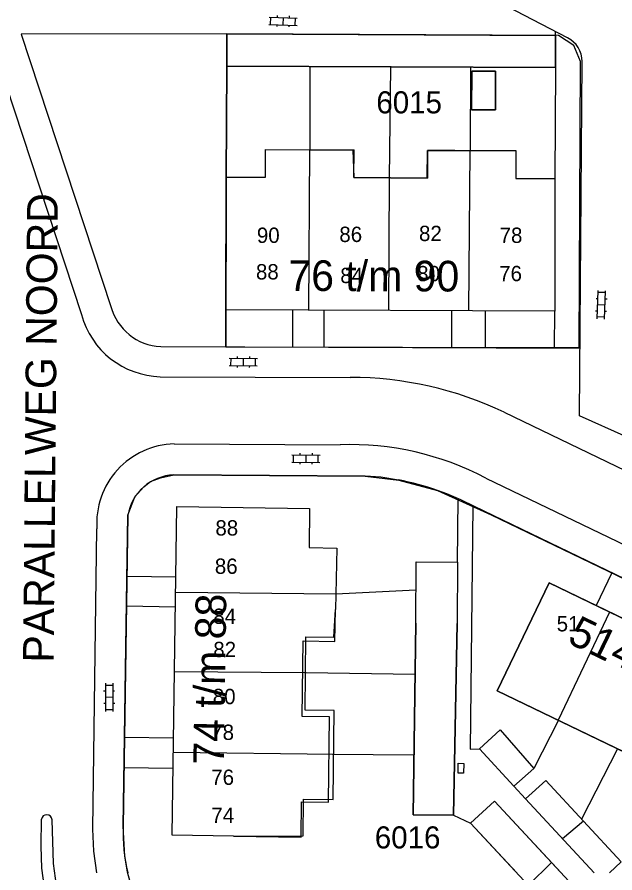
# Model space of a CAD drawing. Extents: x 148816 to 151297, y 399515 to 402500.
# Drawn here: x 150122.1 to 150170.9, y 399750 to 399819.8 of the extents above; entities that cross this region are included whole.
import ezdxf

# ---------------------------------------------------------------- set-up
doc = ezdxf.new("R2010")
doc.units = 0
for name, color, linetype in [('B01 Hoofdgebouw  [D] Norm', 7, 'Continuous'), ('B01 Hoofdgebouw  [T] Norm', 7, 'Continuous'), ('B01 hoofgebouw', 7, 'Continuous'), ('B02 Bijgebouw  [D] Norm', 7, 'Continuous'), ('B07 Tussenmuur  [D] Norm', 7, 'Continuous'), ('G01 perceelsgrens', 7, 'Continuous'), ('S02 Open verharding  Norm', 7, 'Continuous'), ('T04 Haag heg  [D] Gem', 7, 'Continuous'), ('V00 Kant verharding algemeen  [T] Norm', 7, 'Continuous'), ('Z01 perceelnummer', 7, 'Continuous'), ('Z02 huisnummer', 7, 'Continuous'), ('Z02 Huisnummer  [Tekst] Norm', 7, 'Continuous'), ('Z06 straatnaam', 7, 'Continuous')]:
    doc.layers.add(name, color=color, linetype=linetype)

msp = doc.modelspace()

# ---------------------------------------------------------------- linework, layer by layer
at = {"layer": 'B01 Hoofdgebouw  [D] Norm'}
for points in [[(150139.79, 399753), (150145.459, 399753.012), (150145.487, 399755.999), (150147.928, 399755.976), (150147.996, 399763.244), (150145.627, 399763.266), (150145.683, 399769.249), (150147.975, 399769.228), (150148.11, 399771.48)], [(150158.04, 399770.33), (150157.735, 399754.715), (150154.431, 399754.741), (150154.65, 399770.35)], [(150170.459, 399750), (150171.401, 399750.911), (150165.262, 399757.529), (150163.608, 399756.031), (150169.206, 399750)]]:
    msp.add_lwpolyline(points, dxfattribs=at)
msp.add_lwpolyline([(150162.669, 399757.074), (150159.853, 399760.104), (150161.533, 399761.654), (150164.298, 399758.522)], close=True, dxfattribs=at)
at = {"layer": 'B01 Hoofdgebouw  [T] Norm'}
for p, q in [((150139.25, 399815.76), (150139.24, 399818.41)), ((150139.24, 399818.41), (150166.06, 399818.27)), ((150166.06, 399818.27), (150166.05, 399815.65)), ((150166.05, 399815.65), (150139.25, 399815.76)), ((150159.21, 399812.22), (150159.22, 399815.37)), ((150159.22, 399815.37), (150161.17, 399815.36)), ((150161.17, 399815.36), (150161.16, 399812.21)), ((150161.16, 399812.21), (150159.21, 399812.22)), ((150134.79, 399753.07), (150135.17, 399779.88)), ((150135.17, 399779.88), (150146, 399779.72)), ((150146, 399779.72), (150145.96, 399776.53)), ((150145.96, 399776.53), (150148.21, 399776.48)), ((150148.21, 399776.48), (150148.11, 399771.48)), ((150154.65, 399770.35), (150154.68, 399775.35)), ((150154.68, 399775.35), (150158.07, 399775.33)), ((150158.07, 399775.33), (150158.04, 399770.33)), ((150165.53, 399773.64), (150161.31, 399764.85)), ((150195.12, 399759.36), (150165.53, 399773.64)), ((150161.31, 399764.85), (150190.87, 399750.59)), ((150159.13, 399754.05), (150161.07, 399755.86)), ((150161.07, 399755.86), (150166.52, 399750)), ((150162.9, 399750), (150159.13, 399754.05)), ((150139.79, 399753), (150134.79, 399753.07))]:
    msp.add_line(p, q, dxfattribs=at)
msp.add_lwpolyline([(150139.17, 399795.89), (150139.2, 399806.72), (150142.4, 399806.72), (150142.41, 399808.98), (150149.511, 399808.92), (150149.602, 399806.683), (150155.581, 399806.624), (150155.62, 399808.904), (150162.83, 399808.89), (150162.82, 399806.62), (150166.01, 399806.62), (150165.99, 399795.8), (150139.17, 399795.89), (150139.2, 399806.72)], dxfattribs=at)
at = {"layer": 'B01 hoofgebouw'}
for points in [[(150166.05, 399815.65), (150166.06, 399818.27), (150139.24, 399818.41), (150139.25, 399815.76), (150166.05, 399815.65)], [(150159.22, 399815.37), (150159.21, 399812.22), (150161.16, 399812.21), (150161.17, 399815.36), (150159.22, 399815.37)], [(150157.83, 399808.9), (150162.83, 399808.89), (150162.82, 399806.62), (150166.01, 399806.62), (150165.99, 399795.8), (150139.17, 399795.89), (150139.2, 399806.72), (150142.4, 399806.72), (150142.41, 399808.98), (150147.41, 399808.96)], [(150147.41, 399808.96), (150149.62, 399808.951)], [(150155.62, 399808.904), (150155.602, 399806.636), (150149.602, 399806.683), (150149.62, 399808.951)], [(150157.83, 399808.9), (150155.62, 399808.904)], [(150139.79, 399753), (150134.79, 399753.07), (150135.17, 399779.88), (150146, 399779.72), (150145.96, 399776.53), (150148.21, 399776.48), (150148.11, 399771.48)], [(150154.65, 399770.35), (150154.68, 399775.35), (150158.07, 399775.33), (150158.04, 399770.33)], [(150190.87, 399750.59), (150161.31, 399764.85), (150165.53, 399773.64), (150195.12, 399759.36), (150190.87, 399750.59)], [(150139.79, 399753), (150145.298, 399752.923), (150145.339, 399755.8), (150147.527, 399755.769), (150147.626, 399762.715), (150145.388, 399762.747), (150145.476, 399768.91), (150148.058, 399768.874), (150148.11, 399771.48)], [(150154.65, 399770.35), (150154.431, 399754.741), (150157.735, 399754.715), (150158.04, 399770.33)], [(150188.3, 399726.57), (150186.39, 399724.75), (150159.13, 399754.05), (150161.07, 399755.86), (150188.3, 399726.57)]]:
    msp.add_lwpolyline(points, dxfattribs=at)
at = {"layer": 'B02 Bijgebouw  [D] Norm'}
for p, q in [((150168.336, 399754.215), (150166.627, 399752.772)), ((150163.84, 399748.989), (150165.734, 399750.845))]:
    msp.add_line(p, q, dxfattribs=at)
at = {"layer": 'B07 Tussenmuur  [D] Norm'}
for p, q in [((150145.93, 399795.867), (150146.006, 399808.966)), ((150145.93, 399795.867), (150146.006, 399808.966)), ((150158.993, 399795.823), (150159.094, 399808.897)), ((150158.993, 399795.823), (150159.094, 399808.897)), ((150152.461, 399795.845), (150152.508, 399806.628)), ((150152.461, 399795.845), (150152.508, 399806.628)), ((150135.071, 399772.896), (150148.135, 399772.755)), ((150135.071, 399772.896), (150148.135, 399772.755)), ((150170.451, 399771.265), (150166.286, 399762.449)), ((150170.451, 399771.265), (150166.286, 399762.449)), ((150145.581, 399766.299), (150134.979, 399766.386)), ((150145.581, 399766.299), (150134.979, 399766.386)), ((150134.886, 399759.85), (150147.963, 399759.683)), ((150134.886, 399759.85), (150147.963, 399759.683))]:
    msp.add_line(p, q, dxfattribs=at)
at = {"layer": 'G01 perceelsgrens'}
for points in [[(150139.161, 399792.9), (150167.986, 399792.824), (150168.091, 399816.139), (150167.556, 399817.441), (150166.31, 399818.269), (150139.24, 399818.41), (150139.25, 399815.76), (150139.2, 399806.72), (150139.161, 399792.9)], [(150131.581, 399748.469), (150131.145, 399750.067), (150130.917, 399751.37), (150130.78, 399753.8), (150131.125, 399775.697), (150131.18, 399779.161), (150131.745, 399780.665), (150132.462, 399781.472), (150133.005, 399781.896), (150133.826, 399782.218), (150134.92, 399782.44), (150150.531, 399782.35), (150153.262, 399782.03), (150156.433, 399781.18), (150160.806, 399779.202), (150205.54, 399757.67), (150183.37, 399737.79)]]:
    msp.add_lwpolyline(points, dxfattribs=at)
at = {"layer": 'S02 Open verharding  Norm'}
for p, q in [((150142.689, 399819.763), (150144.988, 399819.691)), ((150142.82, 399819.158), (150142.839, 399819.758)), ((150143.343, 399819.892), (150143.339, 399819.742)), ((150143.838, 399819.727), (150143.82, 399819.127)), ((150144.343, 399819.861), (150144.338, 399819.711)), ((150144.819, 399819.096), (150144.838, 399819.696)), ((150142.67, 399819.163), (150144.969, 399819.091)), ((150143.32, 399819.143), (150143.315, 399818.993)), ((150144.319, 399819.112), (150144.315, 399818.962)), ((150169.453, 399795.178), (150169.537, 399797.476)), ((150170.131, 399797.304), (150169.532, 399797.326)), ((150170.053, 399795.156), (150170.137, 399797.454)), ((150169.364, 399796.832), (150169.513, 399796.827)), ((150170.113, 399796.805), (150170.263, 399796.799)), ((150169.327, 399795.833), (150169.477, 399795.827)), ((150169.495, 399796.327), (150170.095, 399796.305)), ((150170.077, 399795.805), (150170.226, 399795.8)), ((150170.058, 399795.306), (150169.459, 399795.328)), ((150139.438, 399791.967), (150141.738, 399791.943)), ((150139.582, 399791.366), (150139.588, 399791.966)), ((150140.09, 399792.11), (150140.088, 399791.96)), ((150140.588, 399791.955), (150140.582, 399791.355)), ((150141.09, 399792.1), (150141.088, 399791.95)), ((150141.582, 399791.344), (150141.588, 399791.944)), ((150139.432, 399791.367), (150141.732, 399791.343)), ((150140.082, 399791.36), (150140.08, 399791.21)), ((150141.082, 399791.35), (150141.08, 399791.2)), ((150144.545, 399784.088), (150146.845, 399784.064)), ((150144.689, 399783.487), (150144.695, 399784.087)), ((150145.197, 399784.231), (150145.195, 399784.081)), ((150145.695, 399784.076), (150145.689, 399783.476)), ((150146.197, 399784.221), (150146.195, 399784.071)), ((150146.689, 399783.465), (150146.695, 399784.065)), ((150144.539, 399783.488), (150146.839, 399783.464)), ((150145.189, 399783.481), (150145.187, 399783.331)), ((150146.189, 399783.471), (150146.187, 399783.321)), ((150129.339, 399765.46), (150129.357, 399763.16)), ((150129.341, 399765.31), (150129.94, 399765.314)), ((150129.939, 399765.464), (150129.957, 399763.164)), ((150129.344, 399764.81), (150129.194, 399764.809)), ((150130.094, 399764.815), (150129.944, 399764.814)), ((150129.352, 399763.81), (150129.202, 399763.809)), ((150129.948, 399764.314), (150129.348, 399764.31)), ((150130.102, 399763.815), (150129.952, 399763.814)), ((150129.356, 399763.31), (150129.955, 399763.314))]:
    msp.add_line(p, q, dxfattribs=at)
at = {"layer": 'T04 Haag heg  [D] Gem'}
for p, q in [((150146.029, 399808.966), (150146.04, 399815.732)), ((150152.508, 399806.628), (150152.623, 399815.705)), ((150159.127, 399815.678), (150159.094, 399808.897)), ((150148.136, 399772.762), (150154.666, 399773.085)), ((150145.708, 399766.35), (150154.592, 399766.212)), ((150166.292, 399762.446), (150164.298, 399758.522)), ((150147.858, 399759.684), (150154.5, 399759.625)), ((150171.124, 399760.115), (150168.184, 399754.38))]:
    msp.add_line(p, q, dxfattribs=at)
for points in [[(150139.2, 399806.72), (150139.25, 399815.76)], [(150166.05, 399815.65), (150166.01, 399806.62)]]:
    msp.add_lwpolyline(points, dxfattribs=at)
at = {"layer": 'V00 Kant verharding algemeen  [T] Norm'}
for p, q in [((150115.51, 399831.56), (150127.38, 399795.51)), ((150167.04, 399818.07), (150160.59, 399821.43)), ((150139.24, 399818.41), (150122.46, 399818.39)), ((150122.46, 399818.39), (150129.79, 399796.18)), ((150166.06, 399818.27), (150166.06, 399818.58)), ((150168.02, 399787.26), (150168.22, 399816.16)), ((150139.159, 399792.9), (150139.17, 399795.89)), ((150144.619, 399792.879), (150144.631, 399795.872)), ((150147.184, 399792.869), (150147.196, 399795.863)), ((150157.597, 399792.83), (150157.609, 399795.828)), ((150160.34, 399792.819), (150160.352, 399795.819)), ((150165.979, 399792.798), (150165.99, 399795.8)), ((150133.85, 399792.92), (150168.06, 399792.79)), ((150133.82, 399790.45), (150149.3, 399790.39)), ((150161.86, 399787.55), (150208.74, 399765.03)), ((150171.89, 399785.53), (150168.02, 399787.26)), ((150134.96, 399784.97), (150148.48, 399784.9)), ((150150.53, 399782.35), (150134.92, 399782.44)), ((150151.815, 399782.265), (150150.53, 399782.35)), ((150153.26, 399782.03), (150151.815, 399782.265)), ((150160.37, 399782.19), (150207.49, 399759.48)), ((150158.07, 399775.33), (150158.103, 399780.515)), ((150205.54, 399757.67), (150159.44, 399779.86)), ((150131.18, 399779.16), (150130.78, 399753.8)), ((150128.32, 399753.58), (150128.65, 399778.04)), ((150131.102, 399774.203), (150135.089, 399774.14)), ((150170.65, 399774.464), (150169.363, 399771.79)), ((150131.063, 399771.766), (150135.054, 399771.703)), ((150130.895, 399761.076), (150134.903, 399761.012)), ((150130.856, 399758.587), (150134.867, 399758.524)), ((150124.087, 399752.194), (150124.116, 399754.373)), ((150125.114, 399750.757), (150124.985, 399754.333)), ((150128.385, 399751.78), (150128.32, 399753.575)), ((150124.087, 399752.189), (150124.087, 399752.194)), ((150124.152, 399750.394), (150124.087, 399752.189)), ((150128.63, 399750), (150128.385, 399751.78)), ((150124.397, 399748.614), (150124.152, 399750.394)), ((150125.359, 399748.977), (150125.114, 399750.757))]:
    msp.add_line(p, q, dxfattribs=at)
for points in [[(150159.301, 399779.927), (150159.091, 399760.079), (150159.853, 399760.104)], [(150163.608, 399756.031), (150162.669, 399757.074)], [(150157.735, 399754.715), (150159.13, 399754.05)]]:
    msp.add_lwpolyline(points, dxfattribs=at)
msp.add_lwpolyline([(150158.566, 399758.931), (150158.554, 399758.122), (150158.108, 399758.122), (150158.108, 399758.938)], close=True, dxfattribs=at)
for centre, radius, start, end in [((150166.11, 399816.176), 2.11, 359.57426, 63.84137), ((150134.016, 399797.285), 4.368, 194.65601, 267.81815), ((150134.032, 399797.348), 6.901, 195.44501, 268.24053), ((150149.379, 399761.547), 28.843, 64.3603, 90.15738), ((150135.092, 399778.512), 6.459, 91.16782, 184.19431), ((150149.314, 399761.12), 23.795, 62.31249, 92.00817), ((150135.04, 399778.531), 3.911, 91.76208, 170.73978), ((150149.269, 399760.78), 21.622, 61.94026, 79.36406), ((150124.548, 399754.303), 0.438, 3.8873, 170.84178), ((150146.629, 399753.466), 15.852, 178.79216, 192.62902)]:
    msp.add_arc(centre, radius, start, end, dxfattribs=at)

# ---------------------------------------------------------------- texts
at = {"layer": 'Z01 perceelnummer'}
for s, p in [('6015', (150151.441, 399811.919)), ('6016', (150151.315, 399751.993))]:
    msp.add_text(s, height=1.8, dxfattribs=at).set_placement(p)
at = {"layer": 'Z02 huisnummer'}
for s, rotation, p in [('76 t/m 90', 359.77082, (150144.263, 399797.452)), ('74 t/m 88', 89.19791, (150139.008, 399758.807)), ('51', 334.20397, (150166.92, 399768.803)), ('49', 334.20397, (150170.33, 399767.261))]:
    msp.add_text(s, height=2.5, rotation=rotation, dxfattribs=at).set_placement(p)
at = {"layer": 'Z02 Huisnummer  [Tekst] Norm'}
for s, p in [('82', (150154.921, 399801.507)), ('90', (150141.696, 399801.358)), ('86', (150148.422, 399801.432)), ('78', (150161.496, 399801.358)), ('88', (150141.62, 399798.38)), ('84', (150148.497, 399798.082)), ('80', (150154.77, 399798.231)), ('76', (150161.46, 399798.24)), ('88', (150138.311, 399777.503)), ('86', (150138.268, 399774.378)), ('84', (150138.141, 399770.295)), ('51', (150166.15, 399769.688)), ('82', (150138.141, 399767.587)), ('80', (150138.098, 399763.755)), ('78', (150137.972, 399760.838)), ('76', (150137.972, 399757.171)), ('74', (150137.985, 399754.079))]:
    msp.add_text(s, height=1.25, dxfattribs=at).set_placement(p)
at = {"layer": 'Z06 straatnaam'}
msp.add_text('PARALLELWEG NOORD', height=2.5, rotation=89.48435, dxfattribs=at).set_placement((150125.116, 399767.133))

doc.saveas('drawing.dxf')
